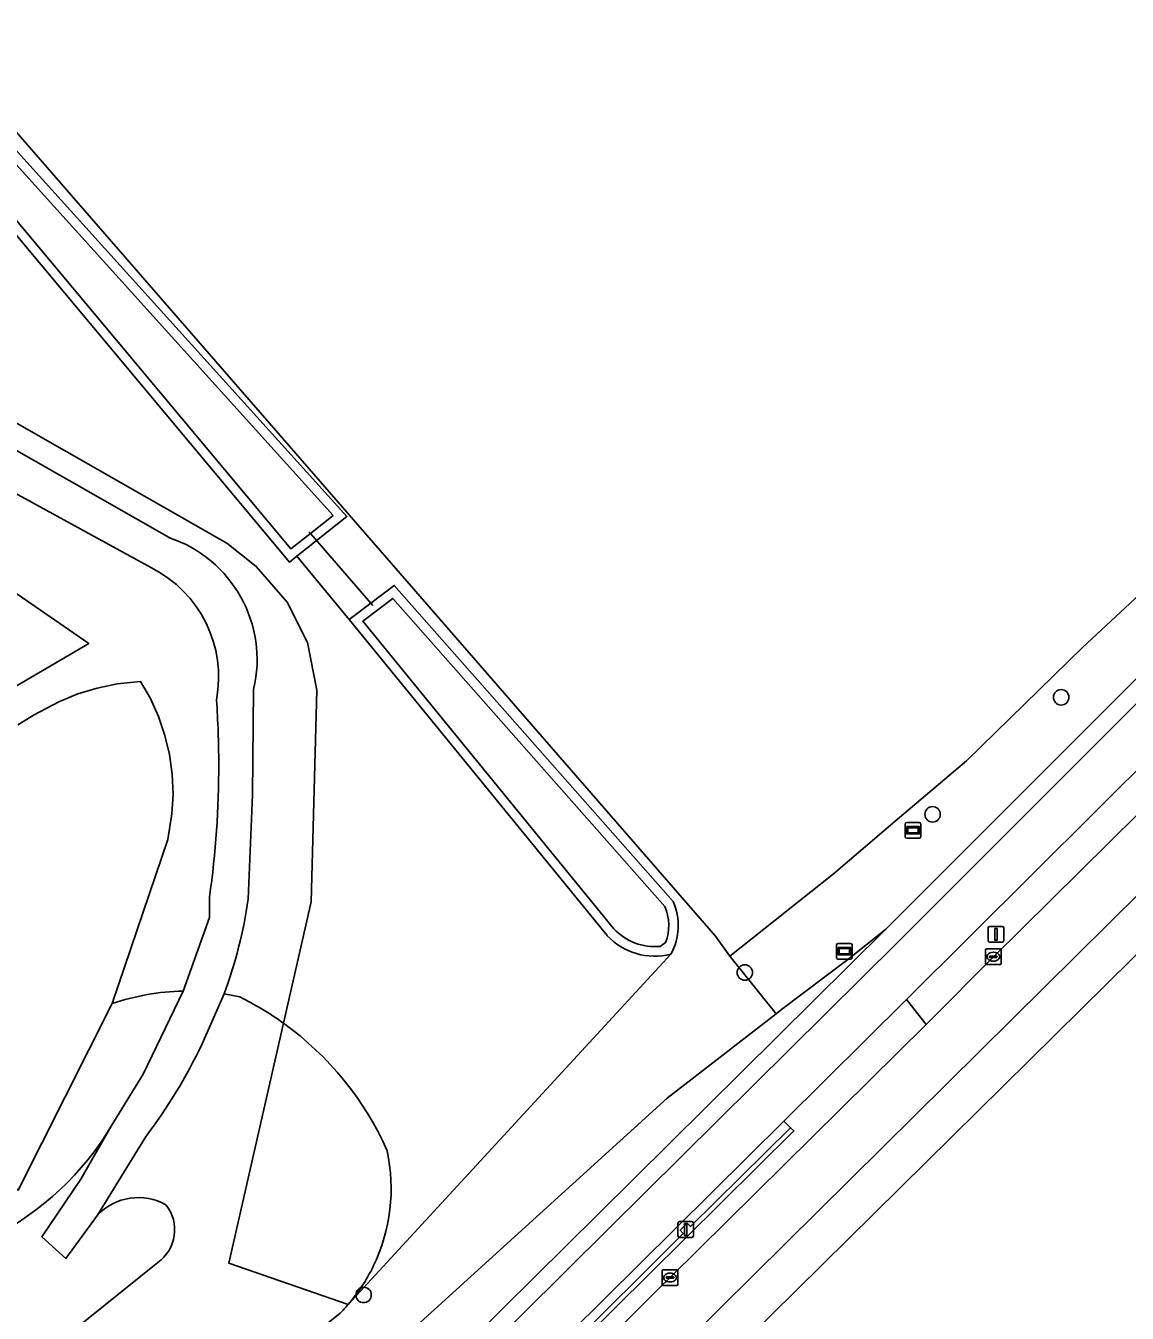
# Model space of a CAD drawing. Extents: x 157320 to 158835, y 386650 to 388491.
# Drawn here: x 158191.3 to 158261, y 386755.6 to 386837.1 of the extents above; entities that cross this region are included whole.
import ezdxf

# ---------------------------------------------------------------- set-up
doc = ezdxf.new("R2010")
doc.units = 0
for name, color, linetype in [('IMGEO_Berm_groen', 7, 'Continuous'), ('IMGEO_Berm_open', 7, 'Continuous'), ('IMGEO_Boom', 7, 'Continuous'), ('IMGEO_Bouwland', 7, 'Continuous'), ('IMGEO_Duiker', 7, 'Continuous'), ('IMGEO_Fietspad_gesloten', 7, 'Continuous'), ('IMGEO_Grasland_overig', 7, 'Continuous'), ('IMGEO_Groenvoorziening', 7, 'Continuous'), ('IMGEO_Kolk', 7, 'Continuous'), ('IMGEO_Lichtmast', 7, 'Continuous'), ('IMGEO_Loofbos', 7, 'Continuous'), ('IMGEO_Muur', 7, 'Continuous'), ('IMGEO_Oever', 7, 'Continuous'), ('IMGEO_Rijbaan_regionaal_gesloten', 7, 'Continuous'), ('IMGEO_Verklikker', 7, 'Continuous'), ('IMGEO_Voetpad_open', 7, 'Continuous'), ('IMGEO_Waterloop', 7, 'Continuous'), ('IMGEO_Wegwijzer', 7, 'Continuous')]:
    doc.layers.add(name, color=color, linetype=linetype)

msp = doc.modelspace()

# ---------------------------------------------------------------- linework, layer by layer
at = {"layer": 'IMGEO_Berm_groen'}
msp.add_lwpolyline([(158292.514, 386817.601), (158293.079, 386818.127), (158295.819, 386821.075), (158313.749, 386842.662), (158315.041, 386844.17), (158312.86, 386846.165), (158294.964, 386823.718), (158292.37, 386820.707), (158291.056, 386819.227), (158247.065, 386775.473), (158248.295, 386773.884), (158248.449, 386774.036), (158252.566, 386778.176), (158267.214, 386792.628), (158279.643, 386804.913)], close=True, dxfattribs=at)
at = {"layer": 'IMGEO_Berm_open'}
msp.add_lwpolyline([(158248.295, 386773.884), (158247.065, 386775.473), (158239.319, 386767.787), (158239.292, 386767.76), (158239.715, 386767.353), (158239.93, 386767.157), (158230.713, 386758.04), (158222.586, 386750), (158151.906, 386680.081), (158152.593, 386679.247), (158162.477, 386688.992), (158180.244, 386706.55), (158197.287, 386723.414), (158214.351, 386740.265), (158224.159, 386750), (158231.417, 386757.203), (158232.079, 386757.861)], close=True, dxfattribs=at)
msp.add_lwpolyline([(158188.935, 386717.101), (158210.909, 386738.797), (158210.665, 386739.051), (158211.107, 386739.481), (158211.357, 386739.238), (158222.194, 386750), (158230.521, 386758.269), (158232.92, 386760.651), (158232.725, 386760.862), (158233.174, 386761.301), (158233.371, 386761.086), (158239.715, 386767.353), (158239.292, 386767.76), (158230.147, 386758.713), (158221.341, 386750), (158147.552, 386676.997)], dxfattribs=at)
at = {"layer": 'IMGEO_Boom'}
for centre in [(158256.86, 386794.606), (158248.711, 386787.195), (158236.816, 386777.177), (158212.667, 386756.763)]:
    msp.add_circle(centre, 0.489, dxfattribs=at)
at = {"layer": 'IMGEO_Bouwland'}
msp.add_lwpolyline([(158181.714, 386843.44), (158180.072, 386842.575), (158234.951, 386779.484), (158235.862, 386778.219), (158242.426, 386783.422), (158246.347, 386786.767), (158250.859, 386790.582), (158258.201, 386797.764), (158265.423, 386804.471), (158271.234, 386810.341), (158276.426, 386815.611), (158281.179, 386820.446), (158289.869, 386831.241), (158304.891, 386848.81), (158310.122, 386854.921), (158314.804, 386859.543), (158319.874, 386864.355), (158326.724, 386870.062), (158334.432, 386876.454), (158305.326, 386908.574)], close=True, dxfattribs=at)
at = {"layer": 'IMGEO_Duiker'}
msp.add_lwpolyline([(158213.244, 386800.412), (158213.116, 386800.56), (158209.296, 386804.98), (158209.199, 386805.093)], dxfattribs=at)
at = {"layer": 'IMGEO_Fietspad_gesloten'}
for points in [[(158289.48, 386822.026), (158246.514, 386779.103), (158228.231, 386760.992), (158217.135, 386750), (158209.913, 386742.846), (158192.844, 386725.961), (158175.027, 386708.422)], [(158147.552, 386676.997), (158221.341, 386750), (158230.147, 386758.713), (158239.292, 386767.76), (158239.319, 386767.787), (158247.065, 386775.473), (158291.056, 386819.227)]]:
    msp.add_lwpolyline(points, dxfattribs=at)
at = {"layer": 'IMGEO_Grasland_overig'}
msp.add_lwpolyline([(158265.423, 386804.471), (158258.201, 386797.764), (158250.859, 386790.582), (158246.347, 386786.767), (158242.426, 386783.422), (158235.862, 386778.219), (158238.792, 386774.559), (158239.142, 386774.83), (158243.341, 386778.007), (158245.735, 386779.893), (158288.523, 386822.659)], dxfattribs=at)
at = {"layer": 'IMGEO_Groenvoorziening'}
for points in [[(158143.788, 386712.419), (158110.927, 386750), (158100.208, 386762.259), (158088.168, 386773.331), (158079.658, 386780.854), (158080.097, 386780.325), (158087.167, 386772.183), (158106.154, 386750), (158142.777, 386707.541), (158156.079, 386702.735), (158156.923, 386701.791), (158157.948, 386703.907), (158210.728, 386750), (158225.895, 386763.769), (158231.903, 386769.223), (158238.792, 386774.559), (158235.862, 386778.219), (158234.951, 386779.484), (158180.072, 386842.575), (158181.714, 386843.44), (158178.328, 386847.485), (158175.433, 386850.883), (158297.408, 386910.666)], [(158261.233, 386894.691), (158214.135, 386871.125), (158171.324, 386850.102), (158176.019, 386846.697), (158176.491, 386846.372), (158176.951, 386845.957), (158177.352, 386845.485), (158177.649, 386845.026), (158189.15, 386830.884), (158211.608, 386806.05), (158208.447, 386803.533), (158211.755, 386799.526)], [(158118.473, 386806.357), (158120.317, 386806.989), (158120.613, 386807.108), (158138.388, 386814.978), (158152.416, 386821.848), (158152.976, 386822.247), (158153.841, 386822.77), (158154.749, 386823.214), (158155.694, 386823.575), (158156.667, 386823.85), (158157.66, 386824.037), (158158.667, 386824.135), (158159.678, 386824.142), (158160.685, 386824.059), (158161.682, 386823.887), (158162.659, 386823.626), (158163.608, 386823.279), (158164.523, 386822.848), (158176.769, 386815.24), (158181.193, 386812.642), (158187.864, 386809), (158199.224, 386802.799)], [(158200.339, 386804.718), (158183.292, 386814.438)], [(158199.224, 386802.799), (158187.864, 386809)], [(158183.111, 386797.514), (158186.063, 386792.629), (158195.258, 386798.02), (158181.421, 386807.523), (158165.426, 386800.931), (158163.241, 386799.557)], [(158163.241, 386799.557), (158165.426, 386800.931), (158181.421, 386807.523), (158195.258, 386798.02), (158186.063, 386792.629), (158183.111, 386797.514)], [(158211.755, 386799.526), (158213.116, 386800.56), (158214.609, 386801.695), (158232.284, 386781.677)], [(158190.761, 386792.863), (158191.787, 386793.498), (158193.359, 386794.322), (158194.557, 386794.815), (158195.795, 386795.194), (158197.064, 386795.458), (158198.538, 386795.614), (158199.161, 386794.525), (158199.677, 386793.382), (158200.082, 386792.195), (158200.371, 386790.974), (158200.542, 386789.732), (158200.594, 386788.478), (158200.526, 386787.226), (158200.255, 386785.597), (158196.735, 386775.208)], [(158205.358, 386781.816), (158205.6, 386787.907), (158205.622, 386788.459), (158205.701, 386795.106)], [(158202.906, 386781.953), (158202.9, 386780.659), (158201.234, 386776.001), (158198.694, 386770.749), (158196.675, 386767.45), (158194.744, 386764.099), (158192.275, 386760.451), (158193.808, 386759.075), (158195.811, 386761.805), (158198.84, 386766.759)], [(158201.234, 386776.001), (158202.9, 386780.659), (158202.906, 386781.953)], [(158232.134, 386778.337), (158211.684, 386756.155)], [(158196.675, 386767.45), (158198.694, 386770.749), (158201.234, 386776.001)], [(158202.433, 386772.663), (158203.826, 386775.823)], [(158204.826, 386775.63), (158203.826, 386775.823), (158202.433, 386772.663)], [(158196.735, 386775.208), (158190.78, 386763.395), (158190.252, 386763.796), (158174.345, 386755.667)], [(158207.597, 386773.966), (158204.125, 386758.774), (158211.684, 386756.155)], [(158211.684, 386756.155), (158204.125, 386758.774), (158207.597, 386773.966)], [(158195.811, 386761.805), (158193.808, 386759.075), (158192.275, 386760.451), (158194.744, 386764.099), (158196.675, 386767.45)], [(158198.84, 386766.759), (158195.811, 386761.805)], [(158152.08, 386720.724), (158188.629, 386750), (158199.637, 386758.818)], [(158199.637, 386758.818), (158188.629, 386750), (158152.08, 386720.724)], [(158211.175, 386755.603), (158204.217, 386750), (158154.111, 386709.653)], [(158154.111, 386709.653), (158204.217, 386750), (158211.175, 386755.603)]]:
    msp.add_lwpolyline(points, dxfattribs=at)
msp.add_lwpolyline([(158161.253, 386697.455), (158164.096, 386700.402), (158164.686, 386699.745), (158215.506, 386750), (158227.5, 386761.861), (158245.735, 386779.893), (158243.341, 386778.007), (158239.142, 386774.83), (158238.792, 386774.559), (158231.903, 386769.223), (158225.895, 386763.769), (158210.728, 386750), (158157.948, 386703.907), (158156.923, 386701.791)], close=True, dxfattribs=at)
for centre, radius, start, end in [((158197.774, 386796.986), 8.146, 346.65909, 71.65034), ((158195.73, 386795.877), 7.754, 349.25787, 63.21846), ((158195.73, 386795.877), 7.754, 349.25787, 63.21846), ((158143.306, 386790.283), 60.185, 0.12713, 3.95249), ((158143.306, 386790.283), 60.185, 0.12713, 3.95249), ((158143.762, 386790.293), 59.729, 351.97353, 0.1189), ((158143.762, 386790.293), 59.729, 351.97353, 0.1189), ((158176.429, 386786.019), 29.232, 339.58706, 351.7339), ((158228.779, 386780.161), 3.818, 331.46524, 23.39189), ((158201.525, 386761.189), 14.815, 91.12716, 108.86555), ((158201.525, 386761.189), 14.815, 91.12716, 108.86555), ((158195.926, 386757.669), 20.045, 54.39053, 63.6394), ((158196.047, 386757.885), 19.799, 23.85544, 54.3141), ((158173.594, 386786.168), 31.845, 322.44676, 334.90632), ((158173.594, 386786.168), 31.845, 322.44676, 334.90632), ((158180.78, 386776.94), 18.513, 297.14787, 329.161), ((158180.78, 386776.94), 18.513, 297.14787, 329.161), ((158203.152, 386763.501), 11.26, 334.09058, 12.25972), ((158198.396, 386759.395), 3.534, 59.87562, 137.00976), ((158198.396, 386759.395), 3.534, 59.87562, 137.00976), ((158198.14, 386760.894), 2.559, 305.80187, 37.50994), ((158198.14, 386760.894), 2.559, 305.80187, 37.50994), ((158203.211, 386763.467), 11.192, 319.20638, 334.11394), ((158202.825, 386763.813), 11.71, 315.48354, 319.15806), ((158202.825, 386763.813), 11.71, 315.48354, 319.15806)]:
    msp.add_arc(centre, radius, start, end, dxfattribs=at)
at = {"layer": 'IMGEO_Kolk'}
for p, q in [((158252.064, 386777.751), (158252.064, 386778.603)), ((158252.139, 386778.677), (158252.991, 386778.677)), ((158252.323, 386778.171), (158252.323, 386778.183)), ((158252.761, 386778.134), (158252.363, 386778.134)), ((158252.366, 386778.22), (158252.764, 386778.22)), ((158252.552, 386778.457), (158252.577, 386778.457)), ((158252.807, 386778.183), (158252.807, 386778.171)), ((158253.065, 386778.603), (158253.065, 386777.751)), ((158252.991, 386777.677), (158252.139, 386777.677)), ((158252.575, 386777.897), (158252.55, 386777.897)), ((158231.653, 386758.362), (158232.505, 386758.362)), ((158231.578, 386757.436), (158231.578, 386758.288)), ((158231.837, 386757.856), (158231.837, 386757.868)), ((158232.275, 386757.819), (158231.877, 386757.819)), ((158231.88, 386757.905), (158232.278, 386757.905)), ((158232.089, 386757.582), (158232.064, 386757.582)), ((158232.066, 386758.142), (158232.091, 386758.142)), ((158232.321, 386757.868), (158232.321, 386757.856)), ((158232.579, 386758.288), (158232.579, 386757.436)), ((158232.505, 386757.362), (158231.653, 386757.362))]:
    msp.add_line(p, q, dxfattribs=at)
for points in [[(158252.064, 386777.751), (158252.064, 386778.603)], [(158252.139, 386778.677), (158252.991, 386778.677)], [(158253.065, 386778.603), (158253.065, 386777.751)], [(158252.991, 386777.677), (158252.139, 386777.677)], [(158231.653, 386758.362), (158232.505, 386758.362)], [(158231.578, 386757.436), (158231.578, 386758.288)], [(158232.579, 386758.288), (158232.579, 386757.436)], [(158232.505, 386757.362), (158231.653, 386757.362)]]:
    msp.add_lwpolyline(points, dxfattribs=at)
for centre, radius, start, end in [((158252.141, 386778.601), 0.0765, 91.55205, 178.44795), ((158252.141, 386778.601), 0.0765, 91.55205, 178.44795), ((158252.363, 386778.18), 0.0403, 85.87752, 175.75265), ((158252.36, 386778.17), 0.0366, 178.93798, 274.71019), ((158252.764, 386778.177), 0.043, 264.86636, 352.45326), ((158252.768, 386778.182), 0.0386, 1.73085, 96.63898), ((158252.989, 386778.601), 0.0765, 1.55205, 88.44795), ((158252.989, 386778.601), 0.0765, 1.55205, 88.44795), ((158252.141, 386777.753), 0.0765, 181.55205, 268.44795), ((158252.141, 386777.753), 0.0765, 181.55205, 268.44795), ((158252.989, 386777.753), 0.0765, 271.55205, 358.44795), ((158252.989, 386777.753), 0.0765, 271.55205, 358.44795), ((158231.655, 386758.286), 0.0765, 91.55205, 178.44795), ((158231.655, 386758.286), 0.0765, 91.55205, 178.44795), ((158232.503, 386758.286), 0.0765, 1.55205, 88.44795), ((158232.503, 386758.286), 0.0765, 1.55205, 88.44795), ((158231.877, 386757.865), 0.0403, 85.87752, 175.75265), ((158231.874, 386757.855), 0.0366, 178.93798, 274.71019), ((158232.278, 386757.862), 0.043, 264.86636, 352.45326), ((158232.282, 386757.867), 0.0386, 1.73085, 96.63898), ((158231.655, 386757.438), 0.0765, 181.55205, 268.44795), ((158231.655, 386757.438), 0.0765, 181.55205, 268.44795), ((158232.503, 386757.438), 0.0765, 271.55205, 358.44795), ((158232.503, 386757.438), 0.0765, 271.55205, 358.44795)]:
    msp.add_arc(centre, radius, start, end, dxfattribs=at)
for centre, major_axis, ratio, start_param, end_param in [((158252.551, 386778.177), (-0.387, 0.002), 0.722429, 4.712389, 7.853982), ((158252.576, 386778.177), (-0.39, 0.002), 0.717154, 1.570796, 4.712389), ((158232.065, 386757.862), (-0.387, 0.002), 0.722429, 4.712389, 7.853982), ((158232.09, 386757.862), (-0.39, 0.002), 0.717154, 1.570796, 4.712389)]:
    msp.add_ellipse(centre, major_axis=major_axis, ratio=ratio, start_param=start_param, end_param=end_param, dxfattribs=at)
at = {"layer": 'IMGEO_Lichtmast'}
for p, q in [((158252.227, 386779.198), (158252.227, 386779.998)), ((158252.227, 386779.998), (158252.227, 386779.198)), ((158252.327, 386780.098), (158253.117, 386780.098)), ((158253.117, 386780.098), (158252.327, 386780.098)), ((158253.217, 386779.998), (158253.217, 386779.198)), ((158253.217, 386779.198), (158253.217, 386779.998)), ((158253.117, 386779.098), (158252.327, 386779.098)), ((158252.327, 386779.098), (158253.117, 386779.098)), ((158232.576, 386760.507), (158232.576, 386761.307)), ((158232.576, 386761.307), (158232.576, 386760.507)), ((158232.676, 386761.407), (158233.466, 386761.407)), ((158233.466, 386761.407), (158232.676, 386761.407)), ((158233.566, 386761.307), (158233.566, 386760.507)), ((158233.566, 386760.507), (158233.566, 386761.307)), ((158233.466, 386760.407), (158232.676, 386760.407)), ((158232.676, 386760.407), (158233.466, 386760.407))]:
    msp.add_line(p, q, dxfattribs=at)
for points in [[(158252.647, 386779.973), (158252.797, 386779.973), (158252.797, 386779.223), (158252.647, 386779.223), (158252.647, 386779.973)], [(158232.996, 386761.282), (158233.146, 386761.282), (158233.146, 386760.532), (158232.996, 386760.532), (158232.996, 386761.282)]]:
    msp.add_lwpolyline(points, dxfattribs=at)
for centre, start, end in [((158252.327, 386779.998), 90, 180), ((158252.327, 386779.998), 90, 180), ((158253.117, 386779.998), 0, 90), ((158253.117, 386779.998), 360, 90), ((158252.327, 386779.198), 180, 270), ((158252.327, 386779.198), 180, 270), ((158253.117, 386779.198), 270, 0), ((158253.117, 386779.198), 270, 0), ((158232.676, 386761.307), 90, 180), ((158232.676, 386761.307), 90, 180), ((158233.466, 386761.307), 0, 90), ((158233.466, 386761.307), 360, 90), ((158232.676, 386760.507), 180, 270), ((158232.676, 386760.507), 180, 270), ((158233.466, 386760.507), 270, 0), ((158233.466, 386760.507), 270, 0)]:
    msp.add_arc(centre, 0.1, start, end, dxfattribs=at)
at = {"layer": 'IMGEO_Loofbos'}
for points in [[(158211.755, 386799.526), (158208.447, 386803.533), (158207.978, 386803.159), (158182.693, 386833.382), (158181.657, 386832.494), (158182.825, 386830.694), (158183.368, 386829.241), (158183.989, 386826.798), (158184.444, 386824.395), (158184.651, 386821.662), (158184.444, 386818.762), (158183.855, 386815.843), (158204, 386804.369), (158205.866, 386802.895), (158207.83, 386800.635), (158209.107, 386798.08), (158209.701, 386795.058), (158209.355, 386781.657), (158207.597, 386773.966)], [(158207.597, 386773.966), (158209.355, 386781.657), (158209.701, 386795.058), (158209.107, 386798.08), (158207.83, 386800.635), (158205.866, 386802.895), (158204, 386804.369), (158183.855, 386815.843)], [(158183.292, 386814.438), (158200.339, 386804.718)], [(158228.086, 386779.528), (158211.755, 386799.526)], [(158190.78, 386763.395), (158196.735, 386775.208), (158200.255, 386785.597), (158200.526, 386787.226), (158200.594, 386788.478), (158200.542, 386789.732), (158200.371, 386790.974), (158200.082, 386792.195), (158199.677, 386793.382), (158199.161, 386794.525), (158198.538, 386795.614), (158197.064, 386795.458), (158195.795, 386795.194), (158194.557, 386794.815), (158193.359, 386794.322), (158191.787, 386793.498), (158190.761, 386792.863)], [(158205.701, 386795.106), (158205.622, 386788.459), (158205.6, 386787.907), (158205.358, 386781.816)], [(158211.684, 386756.155), (158232.134, 386778.337)], [(158203.826, 386775.823), (158204.826, 386775.63)]]:
    msp.add_lwpolyline(points, dxfattribs=at)
for centre, radius, start, end in [((158197.774, 386796.986), 8.146, 346.65909, 71.65034), ((158176.429, 386786.019), 29.232, 339.58706, 351.7339), ((158231.113, 386782.343), 4.134, 222.91676, 284.29344), ((158195.926, 386757.669), 20.045, 54.39053, 63.6394), ((158196.047, 386757.885), 19.799, 23.85544, 54.3141), ((158203.152, 386763.501), 11.26, 334.09058, 12.25972), ((158203.211, 386763.467), 11.192, 319.20638, 334.11394)]:
    msp.add_arc(centre, radius, start, end, dxfattribs=at)
at = {"layer": 'IMGEO_Muur'}
msp.add_lwpolyline([(158151.906, 386680.081), (158222.586, 386750), (158230.713, 386758.04), (158239.93, 386767.157), (158239.715, 386767.353), (158233.371, 386761.086), (158233.174, 386761.301), (158232.725, 386760.862), (158232.92, 386760.651), (158230.521, 386758.269), (158222.194, 386750), (158211.357, 386739.238), (158211.107, 386739.481), (158210.665, 386739.051), (158210.909, 386738.797), (158188.935, 386717.101)], dxfattribs=at)
at = {"layer": 'IMGEO_Oever'}
for points in [[(158174.316, 386843.395), (158182.693, 386833.382), (158207.978, 386803.159), (158208.447, 386803.533), (158211.608, 386806.05), (158189.15, 386830.884), (158177.649, 386845.026)], [(158177.16, 386844.671), (158188.692, 386830.491), (158210.73, 386806.122), (158209.296, 386804.98), (158208.063, 386803.998), (158183.151, 386833.775), (158174.76, 386843.805)], [(158214.609, 386801.695), (158213.116, 386800.56), (158211.755, 386799.526), (158228.086, 386779.528)], [(158232.284, 386781.677), (158214.609, 386801.695)], [(158228.529, 386779.945), (158212.622, 386799.423), (158214.527, 386800.871), (158231.75, 386781.366)], [(158231.798, 386779.069), (158231.453, 386778.834)]]:
    msp.add_lwpolyline(points, dxfattribs=at)
for centre, radius, start, end in [((158228.871, 386780.157), 3.123, 339.6138, 22.78045), ((158228.779, 386780.161), 3.818, 331.46524, 23.39189), ((158231.111, 386782.337), 3.52, 222.81336, 275.57716), ((158231.113, 386782.343), 4.134, 222.91676, 284.29344)]:
    msp.add_arc(centre, radius, start, end, dxfattribs=at)
at = {"layer": 'IMGEO_Rijbaan_regionaal_gesloten'}
msp.add_lwpolyline([(158130.556, 386652.21), (158132.002, 386650.439), (158312.159, 386828.179), (158348.917, 386864.83), (158347.338, 386866.652), (158335.714, 386855.078), (158320.475, 386840.246), (158286.694, 386806.822), (158261.924, 386782.315), (158241.47, 386762.076), (158200.321, 386721.363), (158181.844, 386703.082), (158161.945, 386683.393), (158151.056, 386672.76)], close=True, dxfattribs=at)
for points in [[(158267.214, 386792.628), (158252.566, 386778.176), (158248.449, 386774.036), (158248.295, 386773.884), (158232.079, 386757.861), (158231.417, 386757.203), (158224.159, 386750), (158214.351, 386740.265), (158197.287, 386723.414), (158180.244, 386706.55)], [(158181.844, 386703.082), (158200.321, 386721.363), (158241.47, 386762.076), (158261.924, 386782.315)]]:
    msp.add_lwpolyline(points, dxfattribs=at)
at = {"layer": 'IMGEO_Verklikker'}
for p, q in [((158246.973, 386785.782), (158246.973, 386786.582)), ((158246.973, 386786.582), (158246.973, 386785.782)), ((158247.073, 386786.682), (158247.863, 386786.682)), ((158247.863, 386786.682), (158247.073, 386786.682)), ((158247.963, 386786.582), (158247.963, 386785.782)), ((158247.963, 386785.782), (158247.963, 386786.582)), ((158247.863, 386785.682), (158247.073, 386785.682)), ((158247.073, 386785.682), (158247.863, 386785.682))]:
    msp.add_line(p, q, dxfattribs=at)
for points in [[(158247.074, 386786.414), (158247.862, 386786.414), (158247.862, 386785.95), (158247.074, 386785.95), (158247.074, 386786.414)], [(158247.139, 386786.349), (158247.139, 386786.015), (158247.797, 386786.015), (158247.797, 386786.349), (158247.139, 386786.349)]]:
    msp.add_lwpolyline(points, dxfattribs=at)
for centre, start, end in [((158247.073, 386786.582), 90, 180), ((158247.073, 386786.582), 90, 180), ((158247.863, 386786.582), 0, 90), ((158247.863, 386786.582), 360, 90), ((158247.073, 386785.782), 180, 270), ((158247.073, 386785.782), 180, 270), ((158247.863, 386785.782), 270, 0), ((158247.863, 386785.782), 270, 0)]:
    msp.add_arc(centre, 0.1, start, end, dxfattribs=at)
at = {"layer": 'IMGEO_Voetpad_open'}
for points in [[(158288.523, 386822.659), (158245.735, 386779.893), (158227.5, 386761.861), (158215.506, 386750), (158164.686, 386699.745), (158163.326, 386698.355), (158162.757, 386698.112), (158144.912, 386680.578), (158144.711, 386680.38), (158138.925, 386674.659), (158136.676, 386672.435), (158124.153, 386660.054), (158125.081, 386658.917)], [(158125.081, 386658.917), (158126.998, 386660.812), (158128.07, 386661.871), (158132.768, 386666.514), (158133.839, 386667.573), (158135.611, 386669.325), (158135.683, 386669.396), (158136.681, 386670.385), (158141.033, 386674.697), (158142.102, 386675.756), (158145.425, 386679.048), (158145.663, 386679.284), (158159.233, 386692.731), (158175.027, 386708.422), (158192.844, 386725.961), (158209.913, 386742.846), (158217.135, 386750), (158228.231, 386760.992), (158246.514, 386779.103), (158289.48, 386822.026)]]:
    msp.add_lwpolyline(points, dxfattribs=at)
at = {"layer": 'IMGEO_Waterloop'}
for points in [[(158175.671, 386846.204), (158170.158, 386850.202), (158213.867, 386871.666), (158260.965, 386895.232), (158299.654, 386914.157), (158298.551, 386915.368), (158291.804, 386912.387), (158162.308, 386848.619), (158164.274, 386847.313), (158168.388, 386849.333), (158173.212, 386845.32), (158173.46, 386845.078), (158174.76, 386843.805), (158183.151, 386833.775), (158208.063, 386803.998), (158209.296, 386804.98), (158210.73, 386806.122), (158188.692, 386830.491), (158177.16, 386844.671)], [(158214.527, 386800.871), (158212.622, 386799.423), (158228.529, 386779.945)], [(158231.75, 386781.366), (158214.527, 386800.871)], [(158231.453, 386778.834), (158231.798, 386779.069)]]:
    msp.add_lwpolyline(points, dxfattribs=at)
for centre, radius, start, end in [((158228.871, 386780.157), 3.123, 339.6138, 22.78045), ((158231.111, 386782.337), 3.52, 222.81336, 275.57716)]:
    msp.add_arc(centre, radius, start, end, dxfattribs=at)
at = {"layer": 'IMGEO_Wegwijzer'}
for p, q in [((158242.631, 386778.125), (158242.631, 386778.925)), ((158242.631, 386778.925), (158242.631, 386778.125)), ((158242.731, 386779.025), (158243.521, 386779.025)), ((158243.521, 386779.025), (158242.731, 386779.025)), ((158243.621, 386778.925), (158243.621, 386778.125)), ((158243.621, 386778.125), (158243.621, 386778.925)), ((158243.521, 386778.025), (158242.731, 386778.025)), ((158242.731, 386778.025), (158243.521, 386778.025))]:
    msp.add_line(p, q, dxfattribs=at)
for points in [[(158242.732, 386778.757), (158243.52, 386778.757), (158243.52, 386778.293), (158242.732, 386778.293), (158242.732, 386778.757)], [(158242.797, 386778.692), (158242.797, 386778.358), (158243.455, 386778.358), (158243.455, 386778.692), (158242.797, 386778.692)]]:
    msp.add_lwpolyline(points, dxfattribs=at)
for centre, start, end in [((158242.731, 386778.925), 90, 180), ((158242.731, 386778.925), 90, 180), ((158243.521, 386778.925), 0, 90), ((158243.521, 386778.925), 360, 90), ((158242.731, 386778.125), 180, 270), ((158242.731, 386778.125), 180, 270), ((158243.521, 386778.125), 270, 0), ((158243.521, 386778.125), 270, 0)]:
    msp.add_arc(centre, 0.1, start, end, dxfattribs=at)

doc.saveas('drawing.dxf')
